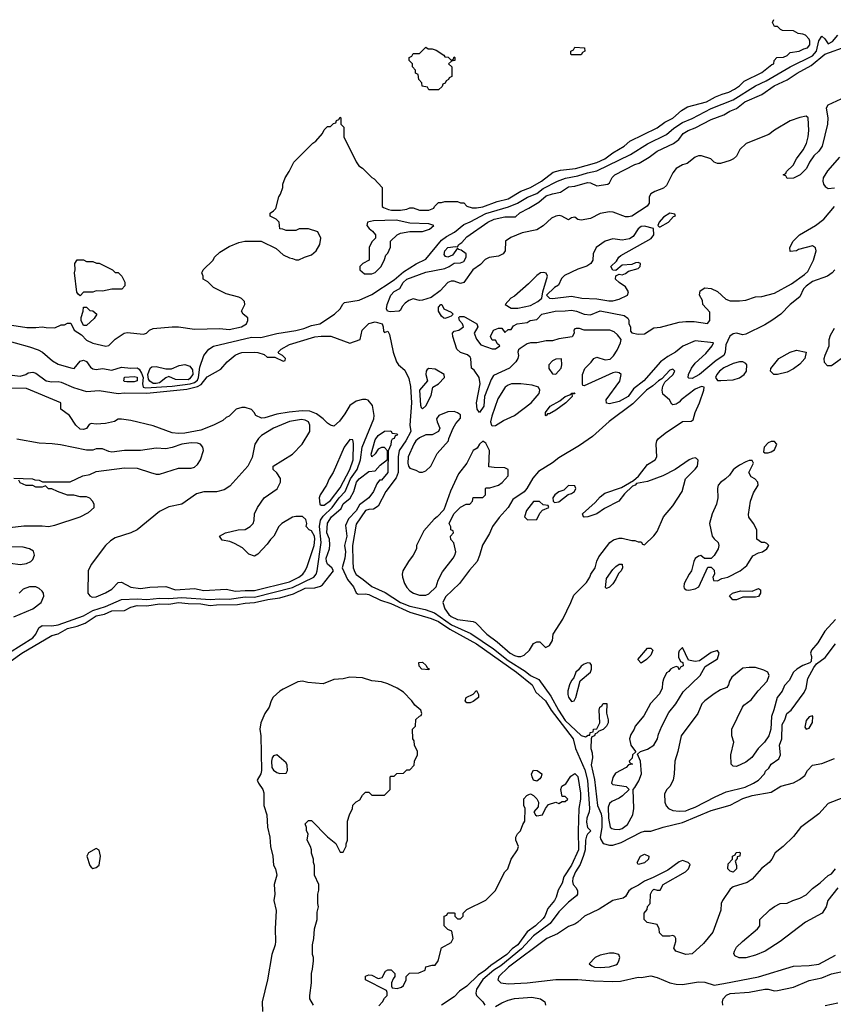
# Model space of a CAD drawing. Header units: inches. Extents: x 2348341 to 2479810, y 460419 to 613669.
# Tile 273 of 656: x 2391048 to 2396181, y 542715 to 548928. Entities that reach past the tile are written whole.
import ezdxf

# ---------------------------------------------------------------- set-up
doc = ezdxf.new("R2010")
doc.units = ezdxf.units.IN
doc.header["$MEASUREMENT"] = 0
doc.layers.add('C3594', color=7, linetype='Continuous')

msp = doc.modelspace()

# ---------------------------------------------------------------- linework, layer by layer
at = {"layer": 'C3594', "color": 2}
for points, elevation in [([(2390970, 547004.9), (2391093.6, 546986.4), (2391150, 546986), (2391190, 546991), (2391214.6, 546985.4), (2391270, 546984.7), (2391310, 547002), (2391330, 547002), (2391350, 547014), (2391370, 547014), (2391392, 546970), (2391438.8, 546938.8), (2391470, 546906), (2391510, 546887.3), (2391592.5, 546867.5), (2391610, 546871.3), (2391650, 546911.3), (2391708, 546950), (2391725.6, 546954.4), (2391830, 546944), (2391848, 546950), (2391868, 546970), (2391890, 546978.8), (2392010, 546990.7), (2392050, 546990.7), (2392150, 546976.3), (2392310, 546979.1), (2392370, 546973.4), (2392448, 546990), (2392478, 547010), (2392488, 547030), (2392487.3, 547047.3), (2392458, 547070), (2392448, 547090), (2392468, 547130), (2392466, 547150), (2392448.4, 547168.4), (2392430, 547178), (2392350, 547198), (2392270, 547238), (2392234.6, 547274.6), (2392206, 547290), (2392206, 547310), (2392198, 547330), (2392200.4, 547339.6), (2392206, 547350), (2392268, 547410), (2392278, 547430), (2392310, 547462), (2392370, 547498), (2392430, 547522), (2392468.9, 547531.1), (2392571.1, 547531.1), (2392665.4, 547485.4), (2392710, 547444.7), (2392750, 547424.7), (2392770, 547422), (2392790, 547412), (2392810, 547412), (2392846, 547430), (2392890, 547444.7), (2392918, 547470), (2392942, 547510), (2392948, 547550), (2392928.7, 547588.7), (2392870, 547608.7), (2392811.6, 547608.4), (2392790, 547598), (2392730, 547598), (2392707.3, 547607.3), (2392688.4, 547608.4), (2392686, 547650), (2392666, 547670), (2392628, 547688), (2392628, 547708), (2392650, 547722), (2392663.1, 547736.9), (2392682, 547810), (2392692.9, 547827.1), (2392708.7, 547870), (2392708.9, 547891.1), (2392722, 547930), (2392748, 547970), (2392778, 548030), (2392898, 548150), (2392917.2, 548162.8), (2392958, 548210), (2392970, 548234), (2392990, 548254), (2393010, 548254), (2393027.3, 548272.7), (2393042, 548278), (2393047.3, 548292.7), (2393062, 548298), (2393070, 548314), (2393074, 548310), (2393074, 548270), (2393094, 548250), (2393094, 548190), (2393171.1, 548031.1), (2393187.1, 548007.1), (2393210.7, 547990.7), (2393270, 547932), (2393283.6, 547923.6), (2393334, 547870), (2393334, 547750), (2393343.6, 547743.6), (2393374, 547730), (2393393.2, 547726.8), (2393450, 547726.8), (2393490, 547732), (2393510, 547742), (2393530, 547742), (2393570, 547726.8), (2393630, 547726), (2393662, 547738), (2393666, 547750), (2393690, 547774), (2393710, 547774), (2393730, 547782), (2393810, 547782), (2393830, 547772), (2393850, 547772), (2393870, 547752), (2393902, 547742), (2393930, 547740.7), (2393970, 547747), (2394059.8, 547780.2), (2394130, 547798.9), (2394210, 547845.3), (2394270, 547870.4), (2394340.9, 547910), (2394413.6, 547966.4), (2394460.4, 547979.6), (2394555.3, 547990), (2394690, 548027.6), (2394740.9, 548050), (2394790, 548088.5), (2394862.7, 548130), (2394898, 548162), (2395070, 548246), (2395118.6, 548281.4), (2395170, 548306), (2395224.5, 548355.5), (2395262, 548378), (2395382, 548410), (2395438.4, 548441.6), (2395480.7, 548459.3), (2395522, 548470), (2395559, 548490), (2395589, 548510), (2395619.3, 548540.7), (2395730, 548596), (2395794, 548646), (2395806, 548650), (2395808.4, 548671.6), (2395826, 548690), (2395867.3, 548692.7), (2395890, 548702), (2395910, 548722), (2395966, 548730), (2395995.3, 548744.7), (2396018, 548750), (2396033.2, 548770), (2396032.9, 548792.9), (2396030, 548806), (2396006, 548830), (2395990, 548838), (2395960.4, 548840.4), (2395930, 548858), (2395860.4, 548860.4), (2395847.3, 548867.3), (2395830, 548886), (2395810, 548886), (2395798, 548910), (2395806, 548930)], 46), ([(2390930, 546914), (2391110, 546864.9), (2391165.2, 546845.2), (2391191.3, 546830), (2391255.9, 546775.9), (2391290, 546754), (2391370, 546730.6), (2391391.9, 546728.1), (2391430, 546774), (2391450, 546780.7), (2391470, 546770.8), (2391494.6, 546734.6), (2391510, 546724.9), (2391530, 546720.7), (2391570, 546726.8), (2391630, 546717.3), (2391690, 546736.4), (2391748.6, 546728.6), (2391790, 546730.4), (2391802, 546722), (2391816.9, 546696.9), (2391826, 546670), (2391821.8, 546630), (2391826, 546610), (2391844.3, 546604.3), (2392010, 546615.4), (2392124, 546630), (2392150, 546639.1), (2392170, 546654.4), (2392177.1, 546670), (2392184.1, 546735.9), (2392209.3, 546810), (2392241.2, 546850), (2392270, 546867.7), (2392510, 546924.9), (2392570, 546923), (2392671.3, 546948.7), (2392790, 546967), (2392840.8, 546979.2), (2392890, 546999.3), (2392942, 547010), (2393035.3, 547070), (2393070, 547104.7), (2393086, 547134), (2393097.2, 547142.8), (2393190, 547158), (2393270, 547193.4), (2393410, 547287.2), (2393470, 547337.4), (2393550, 547386.7), (2393610, 547417.6), (2393710, 547536.5), (2393740, 547560), (2393791.9, 547588.1), (2393850, 547636.4), (2393890, 547652.2), (2393990, 547704.9), (2394132.7, 547747.3), (2394188.8, 547771.2), (2394251.9, 547808.1), (2394310, 547831.7), (2394350, 547862.7), (2394441.2, 547910), (2394491.9, 547928.1), (2394570, 547942.8), (2394630, 547962.7), (2394690, 547975.6), (2394902.9, 548077.1), (2395010, 548144.9), (2395130, 548204.9), (2395175.9, 548244.1), (2395230, 548280.3), (2395290, 548305.7), (2395410, 548367.4), (2395550, 548423.6), (2395689.8, 548510.2), (2395757.8, 548542.2), (2395909.5, 548630), (2396050, 548699.7), (2396076.5, 548730), (2396090, 548794.8), (2396110, 548824.9), (2396128.6, 548808.6), (2396150, 548776.3), (2396176.2, 548790), (2396210, 548830.8)], 42), ([(2396230, 548426), (2396147.3, 548390), (2396136.3, 548370), (2396147.3, 548310), (2396145.5, 548270), (2396110.3, 548129.7), (2396090, 548099), (2396058, 548070), (2396031.3, 548030), (2396012, 547990), (2395972, 547950), (2395930, 547928), (2395890, 547926), (2395882, 547942), (2395866, 547950), (2395882, 547958), (2395886, 547970), (2395929, 548011), (2395949.2, 548050), (2395992.3, 548107.7), (2396012, 548148), (2396023.7, 548190), (2396026.6, 548230), (2396022, 548310), (2396010, 548319), (2395970, 548311.8), (2395910, 548289.7), (2395810, 548231.5), (2395775.6, 548204.4), (2395632.1, 548147.9), (2395591, 548110), (2395570, 548068), (2395552, 548050), (2395530, 548039), (2395470, 548021.2), (2395450, 548021.2), (2395430, 548029), (2395408, 548050), (2395350, 548069.4), (2395330, 548069.4), (2395310, 548060.9), (2395258.5, 548021.5), (2395230, 548012.7), (2395190, 547989), (2395170, 547962), (2395130, 547882.7), (2395110, 547864.5), (2395055.6, 547844.4), (2395030.8, 547830), (2395020.7, 547810), (2395018.8, 547770), (2395007.9, 547752.1), (2394910, 547689.3), (2394890, 547683.7), (2394870, 547684.5), (2394793.4, 547713.4), (2394770, 547716.2), (2394710, 547705.1), (2394650, 547674.5), (2394590, 547662.7), (2394570, 547668), (2394550, 547682), (2394530, 547678), (2394510, 547666), (2394469.4, 547689.4), (2394452.7, 547692.7), (2394430, 547689.4), (2394403.1, 547676.9), (2394351.8, 547628.2), (2394310, 547602), (2394217.5, 547582.5), (2394146.8, 547553.2), (2394114, 547530), (2394110.7, 547470), (2394098.8, 547450), (2394070, 547436), (2394010, 547426.6), (2393985.8, 547414.2), (2393955.8, 547384.2), (2393906.8, 547350), (2393850, 547269), (2393830, 547264), (2393790, 547279), (2393770, 547279), (2393750, 547269), (2393702, 547218), (2393644.5, 547175.5), (2393590, 547158), (2393570, 547156), (2393530, 547166.6), (2393502.8, 547157.2), (2393479.9, 547140.1), (2393461.6, 547118.4), (2393450, 547095.3), (2393442, 547090), (2393385.4, 547085.4), (2393368.7, 547090), (2393362.7, 547102.7), (2393366.6, 547130), (2393389.6, 547190), (2393410, 547212.7), (2393447.3, 547232.7), (2393467.6, 547270), (2393490, 547290.4), (2393610, 547334.4), (2393730, 547358.8), (2393758, 547370), (2393790, 547391.3), (2393830, 547394.8), (2393850, 547402.8), (2393865.2, 547430), (2393864, 547450), (2393833.6, 547473.6), (2393818, 547478), (2393810, 547486), (2393778, 547442), (2393750, 547428.7), (2393734.6, 547434.6), (2393726, 547446), (2393729.5, 547470), (2393750, 547490.6), (2393796.9, 547496.9), (2393810, 547494), (2393818, 547510), (2393838, 547522), (2393870, 547558), (2394002, 547650), (2394042, 547670), (2394110, 547683.8), (2394175.5, 547684.5), (2394204, 547710), (2394261.3, 547738.7), (2394322.6, 547777.4), (2394370, 547815.8), (2394408.7, 547830), (2394460.7, 547839.3), (2394510, 547872.7), (2394550, 547878.8), (2394630, 547900.5), (2394650, 547899.1), (2394690, 547880.7), (2394758, 547890), (2394770, 547898), (2394786.8, 547933.2), (2394802, 547950), (2394930, 548015.5), (2394956.6, 548023.4), (2395018.9, 548061.1), (2395070, 548099.3), (2395173.6, 548146.4), (2395207.8, 548172.2), (2395235.1, 548210), (2395266, 548230), (2395310, 548246.4), (2395410, 548299.5), (2395490, 548328.2), (2395528.6, 548351.4), (2395571, 548369), (2395622.7, 548410), (2395730, 548456.3), (2395809.3, 548510), (2395891.2, 548548.8), (2395953.2, 548590), (2396041.5, 548638.5), (2396128.5, 548711.5), (2396270, 548760.4)], 38), ([(2396219.8, 548060.2), (2396144.7, 547975.3), (2396117.3, 547930), (2396114.8, 547910), (2396118.8, 547890), (2396130, 547876), (2396150, 547862.8), (2396190, 547867.3)], 42), ([(2396190.8, 547350), (2396174.8, 547330), (2396144.7, 547310), (2396050, 547276), (2396010, 547246.6), (2395993.4, 547230), (2395970, 547179.3), (2395908.7, 547131.3), (2395850.7, 547070), (2395794, 547030), (2395750, 547003.6), (2395630, 546944.5), (2395610, 546939.3), (2395570, 546949.2), (2395550, 546945.2), (2395528.1, 546931.9), (2395504, 546876), (2395499.1, 546830), (2395490.6, 546810), (2395442, 546778), (2395336.3, 546690), (2395310, 546674.5), (2395290, 546664.5), (2395270, 546665.2), (2395266, 546670), (2395267, 546690), (2395287.3, 546730), (2395310, 546760.7), (2395378, 546822), (2395418, 546870), (2395426, 546890), (2395310, 546902.7), (2395232, 546868), (2395186.8, 546830), (2395137.3, 546802.7), (2395091.7, 546768.3), (2394985.5, 546650), (2394921.7, 546598.3), (2394887.3, 546550), (2394830, 546518), (2394770, 546504), (2394750, 546508), (2394749, 546530), (2394833.6, 546646.4), (2394842, 546690), (2394830, 546699), (2394810, 546704), (2394790, 546699), (2394610, 546618), (2394600.4, 546620.4), (2394598, 546630), (2394599, 546690), (2394612.9, 546727.1), (2394653.2, 546766.8), (2394670, 546791), (2394690, 546798), (2394742, 546782), (2394774, 546786), (2394793.6, 546806.4), (2394817.5, 546842.5), (2394839, 546890), (2394842, 546910), (2394820.2, 546940.2), (2394799.3, 546959.3), (2394771.3, 546968.7), (2394609.3, 546969.3), (2394580.4, 546980.4), (2394559.6, 546980.4), (2394550, 546978), (2394544.7, 546970), (2394546, 546950), (2394533.7, 546926.3), (2394450, 546915.3), (2394410, 546901.2), (2394370, 546901.2), (2394310, 546889.2), (2394270, 546889), (2394250, 546882), (2394206, 546854), (2394196, 546844), (2394191, 546830), (2394194.8, 546810), (2394191, 546790), (2394178, 546770), (2394138, 546730), (2394038, 546682), (2394022.8, 546657.2), (2393980.7, 546550), (2393977.3, 546490), (2393948.9, 546448.9), (2393935.3, 546470), (2393929.4, 546510), (2393954, 546630), (2393948, 546670), (2393916.5, 546716.5), (2393898, 546730), (2393894, 546790), (2393890, 546798), (2393873.2, 546813.2), (2393829.1, 546829.1), (2393806, 546850), (2393781.2, 546930), (2393778, 546950), (2393790, 546962), (2393818, 546970), (2393848, 546990), (2393842, 547010), (2393824, 547030), (2393818, 547050), (2393824.7, 547055.3), (2393850, 547054.8), (2393862, 547050), (2393931.3, 547010), (2393938, 546990), (2393916, 546950), (2393930, 546912), (2393956.9, 546876.9), (2394030, 546852), (2394050, 546852), (2394078, 546870), (2394063.1, 546883.1), (2394050, 546906), (2394030, 546906), (2394018, 546930), (2394038, 546970), (2394070, 546982), (2394090, 546982), (2394110, 546954), (2394130, 546974), (2394150, 546974), (2394163.1, 546996.9), (2394186, 547010), (2394250, 547018), (2394269.5, 547030.5), (2394310, 547036), (2394342, 547070), (2394426, 547090), (2394489.5, 547090.5), (2394530, 547096.3), (2394562, 547090), (2394610, 547070.8), (2394650, 547066), (2394710, 547090.5), (2394861, 547061), (2394885.4, 547045.4), (2394891.3, 547031.3), (2394891, 547010), (2394901, 546990), (2394902.8, 546962.8), (2394910, 546952), (2394950, 546942.8), (2394990, 546946.8), (2395050, 546984), (2395091.9, 546988.1), (2395210, 547019.1), (2395250, 547024), (2395303.5, 547023.5), (2395388.7, 547011.3), (2395402, 547030), (2395402, 547082), (2395359, 547130), (2395356, 547156), (2395338, 547190), (2395342, 547218), (2395370, 547236), (2395410, 547232.7), (2395450, 547213), (2395504.4, 547164.4), (2395530, 547154.9), (2395590, 547154.9), (2395630, 547159.3), (2395690, 547179.3), (2395730, 547181.6), (2395810, 547203), (2395917.7, 547262.3), (2396000.5, 547319.5), (2396020.1, 547339.9), (2396057.2, 547410), (2396073.2, 547470), (2396068.9, 547488.9), (2396050, 547502), (2395962.8, 547477.2), (2395950, 547469), (2395910, 547466), (2395908, 547490), (2395928.9, 547531.1), (2395968, 547570), (2396068.7, 547630), (2396122, 547670), (2396188.7, 547750)], 38), ([(2390950, 546690.6), (2391050, 546678.8), (2391086, 546690), (2391100.4, 546699.6), (2391130, 546704.7), (2391150, 546698), (2391214, 546650), (2391250, 546642), (2391290, 546644.7), (2391310, 546641), (2391386.6, 546606.6), (2391470, 546582.8), (2391550, 546588.4), (2391669.2, 546569.2), (2391710, 546573.4), (2391850, 546572.4), (2392103.2, 546596.8), (2392170, 546612.8), (2392193, 546627), (2392230, 546674), (2392316.2, 546723.8), (2392357.2, 546770), (2392408, 546812), (2392430, 546822), (2392450, 546827.7), (2392530, 546830.5), (2392550, 546827.3), (2392590, 546816), (2392610, 546798), (2392658, 546798), (2392710, 546774), (2392722, 546778), (2392726, 546790), (2392706, 546810), (2392682, 546822), (2392678, 546830), (2392698, 546850), (2392750, 546878.8), (2392910, 546927.7), (2392950.4, 546930.4), (2393010.5, 546930.5), (2393130, 546886), (2393195.3, 546910), (2393208, 546970), (2393250, 547011.3), (2393290, 547022), (2393334, 547010), (2393342, 546990), (2393343.6, 546963.6), (2393350, 546954), (2393370, 546962), (2393382, 546942), (2393404.9, 546830), (2393425.5, 546770), (2393439.1, 546750), (2393477, 546717), (2393503.7, 546663.7), (2393513.9, 546613.9), (2393519.2, 546510), (2393510.2, 546370.2), (2393515.3, 546330), (2393484, 546270), (2393442.4, 546210), (2393436.9, 546170), (2393436, 546070), (2393423.2, 546036.8), (2393357.6, 545950), (2393310, 545858), (2393279.8, 545840.2), (2393250, 545838), (2393230, 545831.3), (2393170, 545745.2), (2393148.2, 545610), (2393149, 545509), (2393153, 545470), (2393161.7, 545441.7), (2393170, 545426.8), (2393216.1, 545396.1), (2393270.4, 545350.4), (2393354.2, 545314.2), (2393450.5, 545250), (2393510, 545226.4), (2393605.6, 545205.6), (2393664.3, 545184.3), (2393772.2, 545110), (2393894.1, 545054.1), (2394037.6, 544957.6), (2394130, 544885.2), (2394237.3, 544817.3), (2394270, 544790.4), (2394324.4, 544764.4), (2394399.7, 544659.7), (2394446.7, 544570), (2394490, 544506), (2394590, 544411), (2394618, 544402), (2394634, 544414), (2394646, 544414), (2394648, 544430), (2394666, 544434), (2394668.9, 544451.1), (2394690, 544454), (2394708.4, 544491.6), (2394704, 544570), (2394709.2, 544590), (2394722, 544598), (2394730, 544612), (2394752, 544612), (2394751.1, 544551.1), (2394761, 544510), (2394761, 544490), (2394751, 544470), (2394730, 544448), (2394702, 544438), (2394690, 544426), (2394678, 544422), (2394674, 544410), (2394658, 544402), (2394654, 544390), (2394652, 544330), (2394661, 544301), (2394662.8, 544270), (2394653.4, 544226.6), (2394674.1, 544134.1), (2394692.9, 543970), (2394715.9, 543915.9), (2394722, 543890), (2394721.6, 543830), (2394710.3, 543770.3), (2394714.4, 543754.4), (2394730.3, 543730.3), (2394770, 543718), (2394790, 543718), (2394843.9, 543736.1), (2394970, 543802), (2394990, 543807.3), (2395030, 543808), (2395108.1, 543831.9), (2395230, 543861.3), (2395410, 543937.4), (2395530, 543970.4), (2395610, 544013.4), (2395670, 544032), (2395790, 544053.4), (2395850, 544090.6), (2395930, 544113.4), (2395967.3, 544132.7), (2396001.2, 544158.8), (2396019, 544190), (2396050, 544224.7), (2396110, 544233.4), (2396190, 544265.5)], 38), ([(2396270, 546815.3), (2396170, 546744), (2396163.1, 546743.1), (2396144, 546744), (2396125.6, 546765.6), (2396124, 546790), (2396129.1, 546810.9), (2396155.3, 546870), (2396155.3, 546910), (2396163.1, 546936.9), (2396190, 546982)], 38), ([(2390984.5, 544935.5), (2391130, 545027), (2391149.6, 545050), (2391169.7, 545090.3), (2391190, 545104.9), (2391250, 545102.6), (2391290, 545108.9), (2391450, 545165.5), (2391510, 545199.2), (2391590, 545224.9), (2391690, 545268.8), (2391790, 545274.2), (2391850, 545269.2), (2391930, 545277.5), (2391990, 545275.9), (2392070, 545281), (2392250, 545268.4), (2392310, 545273.8), (2392370, 545271.4), (2392470, 545285.2), (2392530, 545285), (2392770, 545345.4), (2392903.7, 545410), (2392918.7, 545430), (2392924.7, 545450), (2392950.8, 545630), (2392940.3, 545730), (2392945.8, 545770), (2392963.8, 545796.2), (2393019.3, 545850), (2393064.5, 545910), (2393101.4, 545950), (2393134.4, 546030), (2393176.4, 546090), (2393198.7, 546150), (2393209.8, 546230), (2393282.7, 546410), (2393285.2, 546430), (2393274.5, 546494.5), (2393246.3, 546526.3), (2393232, 546532), (2393210, 546532.3), (2393170, 546522), (2393130, 546494.5), (2393099.9, 546440.1), (2393066.2, 546393.8), (2393030, 546364), (2393010, 546368.7), (2392990, 546381.2), (2392962.7, 546410), (2392921.7, 546441.7), (2392878.2, 546458.2), (2392830, 546461), (2392747.6, 546452.4), (2392670, 546439.5), (2392595.3, 546415.3), (2392574.6, 546414.6), (2392538, 546430), (2392528, 546450), (2392510, 546468), (2392470, 546482), (2392450, 546482), (2392414, 546470), (2392370, 546426), (2392350, 546418), (2392330, 546398), (2392270.4, 546369.6), (2392190, 546337.6), (2392090, 546319.7), (2392050, 546316.9), (2392010, 546321.6), (2391890, 546366), (2391750, 546399), (2391690, 546408), (2391670, 546408), (2391646.4, 546393.6), (2391590, 546379.3), (2391530, 546375.1), (2391499.6, 546380.4), (2391485.4, 546374.6), (2391470, 546348.7), (2391450, 546342), (2391430, 546344), (2391402, 546370), (2391362, 546430), (2391308, 546470), (2391308, 546510), (2391090, 546600.9), (2390970, 546602.7)], 38), ([(2390910, 544822.4), (2391062, 544930), (2391250, 545041.6), (2391290, 545052), (2391350, 545085.7), (2391410, 545100.3), (2391460.6, 545119.4), (2391530, 545167.2), (2391582.2, 545177.8), (2391630, 545198.3), (2391710, 545199.3), (2391750, 545220.4), (2391790, 545231.5), (2391850, 545228.7), (2391930, 545242.8), (2391990, 545239.7), (2392050, 545250.9), (2392110, 545243.5), (2392190, 545242), (2392250, 545232.1), (2392290, 545236.5), (2392423, 545237), (2392470, 545246.9), (2392530, 545250.2), (2392614, 545270), (2392690, 545279.6), (2392774.9, 545305.1), (2392850, 545341.1), (2392910, 545342.4), (2392946, 545354), (2392957.6, 545362.4), (2393028, 545450), (2393018, 545470), (2392990, 545493.2), (2392983, 545510), (2392982.6, 545530), (2393002, 545590), (2393005.4, 545614.6), (2393002.9, 545650), (2392986.6, 545690), (2392990, 545751.3), (2393016, 545790), (2393076.2, 545843.8), (2393090, 545873), (2393132.1, 545907.9), (2393157.2, 545950), (2393173.2, 546010), (2393189.5, 546030), (2393250, 546078), (2393290, 546082), (2393322, 546118), (2393368, 546152), (2393368.4, 546208.4), (2393350, 546228), (2393330, 546228), (2393310, 546218), (2393290, 546188), (2393270, 546168.7), (2393266.3, 546186.3), (2393290, 546278), (2393310, 546304.7), (2393350, 546332), (2393390, 546334), (2393398, 546318), (2393430, 546314), (2393430.8, 546310.8), (2393430, 546306), (2393418, 546302), (2393410, 546286), (2393398, 546282), (2393391.6, 546268.4), (2393390, 546246), (2393372.7, 546207.3), (2393370.5, 546070), (2393330, 546022), (2393318, 546022), (2393301, 545999), (2393280.7, 545950), (2393250.4, 545910), (2393192.8, 545867.2), (2393170, 545829.6), (2393121.6, 545778.4), (2393104, 545736), (2393112.7, 545670), (2393098, 545610), (2393103.8, 545570), (2393098.7, 545530), (2393082.8, 545470), (2393115.8, 545395.8), (2393154.9, 545350), (2393170.6, 545310.6), (2393183.5, 545303.5), (2393230, 545305.7), (2393250, 545301.5), (2393325, 545265), (2393390, 545244.5), (2393510, 545188.9), (2393644, 545150), (2393690, 545130.2), (2393762.4, 545082.4), (2393930.3, 544990), (2394183.1, 544810), (2394281.7, 544730), (2394305.4, 544685.4), (2394365.2, 544630), (2394402, 544570), (2394539.7, 544390), (2394555.6, 544330), (2394613.6, 544193.6), (2394631.2, 544130), (2394643.1, 543950), (2394642, 543930), (2394626.3, 543890), (2394623.8, 543863.8), (2394630, 543831.3), (2394652, 543810), (2394630, 543789.2), (2394623.8, 543776.2), (2394618, 543750), (2394616.5, 543690), (2394605.7, 543654.3), (2394583.4, 543596.6), (2394554.6, 543550), (2394537, 543510), (2394534.9, 543490), (2394539.1, 543470), (2394558.8, 543450), (2394567.3, 543430), (2394567.3, 543410), (2394560.5, 543399.5), (2394510, 543359), (2394450, 543299.3), (2394395.6, 543224.4), (2394290, 543146.6), (2394214.9, 543065.1), (2394083.5, 542956.5), (2394039.5, 542930), (2393969.5, 542870.5), (2393930.8, 542810), (2393926, 542786), (2393931, 542771), (2393971.1, 542731.1), (2393982, 542710)], 34), ([(2391010, 546034), (2391128.4, 546031.6), (2391143.6, 546023.6), (2391170, 546022), (2391192.7, 546012.7), (2391367.3, 546012.7), (2391446, 546050), (2391490, 546058), (2391530, 546078), (2391710, 546101), (2391790, 546098), (2391874, 546070), (2391910, 546061), (2391930, 546061), (2392050, 546098), (2392130, 546098), (2392150, 546104.7), (2392170, 546122), (2392188.7, 546150), (2392208.7, 546210), (2392204, 546230), (2392189.3, 546249.3), (2392170, 546256), (2392130, 546258.4), (2392070, 546249.4), (2392010, 546229.3), (2391970, 546221.2), (2391910, 546224), (2391810, 546209), (2391710, 546209.2), (2391630, 546199.3), (2391610, 546202.7), (2391570, 546221.2), (2391530, 546219.3), (2391510, 546212.7), (2391470, 546212.3), (2391304.8, 546244.8), (2391252.1, 546252.1), (2391170, 546255.1), (2391030, 546282)], 42), ([(2390950, 545718.8), (2391073.7, 545733.7), (2391190, 545734.8), (2391230, 545731), (2391270, 545738), (2391430, 545791.3), (2391481.2, 545818.8), (2391518, 545850), (2391518, 545870), (2391508, 545890), (2391490, 545908), (2391470, 545918), (2391430, 545918), (2391390, 545928), (2391350, 545928.7), (2391286, 545950), (2391250, 545968), (2391230, 545968), (2391210, 545986), (2391190, 545978), (2391150, 545978), (2391130, 545988), (2391088.9, 545988.9), (2391050, 546006), (2391042, 546022)], 42), ([(2390990, 545498.8), (2391050, 545491), (2391090, 545496), (2391118, 545510), (2391130, 545522), (2391142, 545550), (2391134.6, 545574.6), (2391110, 545588.7), (2391070, 545599), (2390990, 545601.2)], 42), ([(2391010, 545161), (2391130, 545210.8), (2391184, 545250), (2391201.2, 545290), (2391199, 545310), (2391190, 545322), (2391170, 545339), (2391149.1, 545349.1), (2391110, 545349.2), (2391070, 545334), (2391044.7, 545310)], 42), ([(2396196.1, 545143.9), (2396127.3, 545070), (2396083.8, 544996.2), (2396044.7, 544950), (2396038, 544930), (2396044.7, 544910), (2396042, 544878), (2396034, 544870), (2395990, 544852.7), (2395951, 544830), (2395931, 544810), (2395902.5, 544757.5), (2395874.4, 544725.6), (2395858.8, 544690), (2395826.8, 544650), (2395807.1, 544572.9), (2395790.8, 544530), (2395787.7, 544450), (2395774.8, 544410), (2395746.8, 544370), (2395707.3, 544330), (2395668.3, 544271.7), (2395630, 544242.7), (2395570, 544215.3), (2395550, 544218), (2395538, 544230), (2395534, 544290), (2395554, 544370), (2395542, 544410), (2395542, 544450), (2395609.4, 544590.6), (2395618, 544602), (2395663.9, 544636.1), (2395706.5, 544693.5), (2395765.1, 544754.9), (2395777.2, 544790), (2395769, 544810), (2395743.6, 544823.6), (2395690, 544839.3), (2395650, 544841.2), (2395610, 544836), (2395541.6, 544778.4), (2395526, 544754), (2395520.7, 544730), (2395510, 544714), (2395470, 544699), (2395430, 544673.2), (2395371.3, 544630), (2395352, 544610), (2395326, 544550), (2395220.7, 544410), (2395200.5, 544310), (2395180.7, 544250), (2395177.3, 544170), (2395170.7, 544130), (2395150.8, 544090), (2395131, 544070), (2395116.9, 544043.1), (2395118, 543990), (2395126.4, 543966.4), (2395142, 543950), (2395170, 543938.8), (2395210, 543933.4), (2395250, 543936.4), (2395270, 543943.1), (2395310, 543958.4), (2395435.3, 544024.7), (2395505.1, 544054.9), (2395625.2, 544085.2), (2395679, 544110), (2395709, 544130), (2395748, 544170), (2395754.6, 544185.4), (2395775.5, 544204.5), (2395789.5, 544230.5), (2395837, 544263), (2395849.3, 544290), (2395842.7, 544350), (2395857.2, 544390), (2395859, 544481), (2395875.3, 544510), (2395888, 544550), (2395915.3, 544570), (2395997.6, 544682.4), (2396009.3, 544710), (2396021.2, 544770), (2396059, 544841), (2396076.4, 544863.6), (2396130, 544902.8), (2396195.1, 544990)], 42), ([(2392902, 542710), (2392879, 542750), (2392879, 542770), (2392888.9, 542851.1), (2392888.7, 542910), (2392896.4, 542936.4), (2392902, 542990), (2392902, 543010), (2392895.3, 543030), (2392895.3, 543090), (2392904, 543130), (2392909.1, 543190.9), (2392924, 543250), (2392924.7, 543295.3), (2392934, 543330), (2392929, 543350), (2392928.7, 543410), (2392934.6, 543434.6), (2392935.3, 543470), (2392908, 543530), (2392908.7, 543590), (2392902, 543610), (2392902, 543630), (2392889.1, 543669.1), (2392888.7, 543690), (2392882, 543710), (2392862, 543750), (2392868, 543790), (2392858, 543810), (2392858, 543830), (2392850, 543854), (2392870, 543874), (2392890, 543874), (2392990, 543772), (2393042, 543730), (2393070, 543674), (2393090, 543674), (2393107.3, 543712.7), (2393107.3, 543727.3), (2393115.3, 543750), (2393115.3, 543870), (2393128, 543910), (2393148, 543950), (2393148.9, 543971.1), (2393170, 543992), (2393194.6, 544005.4), (2393210, 544034), (2393230, 544054), (2393250, 544054), (2393270, 544034), (2393350, 544034), (2393386, 544070), (2393386, 544150), (2393390, 544154), (2393410, 544154), (2393428.4, 544171.6), (2393470, 544174), (2393490, 544194), (2393510, 544194), (2393536.4, 544223.6), (2393538, 544250), (2393558, 544290), (2393558, 544310), (2393538, 544350), (2393536.4, 544376.4), (2393528, 544390), (2393526, 544450), (2393546, 544470), (2393547.3, 544512.7), (2393570, 544534), (2393582, 544538), (2393586, 544550), (2393578, 544570), (2393542, 544602), (2393522, 544630), (2393470, 544684), (2393428.7, 544710), (2393370, 544738), (2393330, 544749.3), (2393270, 544755.1), (2393210, 544774), (2393130, 544779), (2393090, 544769), (2393030, 544764), (2392962, 544738), (2392865.6, 544745.6), (2392833.2, 544753.2), (2392802, 544750), (2392710, 544704.5), (2392689, 544691), (2392647.8, 544652.2), (2392633.7, 544630), (2392621.1, 544590), (2392595.6, 544550), (2392568.8, 544490), (2392562.3, 544450), (2392568.9, 544410), (2392574.7, 544190), (2392570, 544169), (2392547.3, 544130), (2392554, 544110), (2392583, 544070), (2392588.2, 544050), (2392587.4, 543970), (2392606.5, 543910), (2392611.7, 543831.7), (2392625.7, 543770), (2392630.3, 543710), (2392645.7, 543650), (2392650, 543592), (2392663, 543570), (2392670.8, 543530), (2392653.4, 543470), (2392658, 543410), (2392650.8, 543370.8), (2392665.8, 543305.8), (2392659.1, 543190), (2392663, 543110), (2392660.5, 543090), (2392639.5, 543030), (2392612.4, 542870), (2392578.7, 542730), (2392579.3, 542670)], 34), ([(2393314.6, 542705.4), (2393338, 542730), (2393350, 542754), (2393366, 542770), (2393366, 542790), (2393362, 542802), (2393230, 542868.7), (2393230, 542891.3), (2393250, 542901), (2393270, 542898.8), (2393310, 542878), (2393320.4, 542879.6), (2393335.3, 542884.7), (2393356.4, 542923.6), (2393370, 542932), (2393391.6, 542931.6), (2393414, 542910), (2393414, 542890), (2393403.6, 542876.4), (2393394, 542850), (2393394, 542830), (2393398, 542818), (2393430, 542814), (2393456.4, 542823.6), (2393470, 542834), (2393486, 542870), (2393486, 542890), (2393508, 542912), (2393567.3, 542912.7), (2393606, 542930), (2393610, 542951.3), (2393650, 542962), (2393670, 542962), (2393688.7, 542990), (2393708.7, 543071.3), (2393770, 543104.7), (2393782, 543130), (2393775.3, 543175.3), (2393750, 543186), (2393726, 543210), (2393726, 543270), (2393742, 543278), (2393748.4, 543291.6), (2393790, 543292), (2393794, 543290), (2393794, 543270), (2393810, 543254), (2393830, 543254), (2393846, 543270), (2393846, 543290), (2393870, 543314), (2393990, 543371.3), (2394048, 543430), (2394108.7, 543551.3), (2394128, 543570), (2394148.7, 543630), (2394188.7, 543690), (2394195.3, 543710), (2394178, 543750), (2394178, 543770), (2394188.7, 543790), (2394208.7, 543810), (2394222, 543850), (2394235.3, 543870), (2394238, 543950), (2394228.7, 543970), (2394228, 544012), (2394247.3, 544032.7), (2394260.4, 544039.6), (2394270, 544042), (2394290, 544032), (2394310, 544012), (2394322, 543990), (2394319.6, 543960.4), (2394292, 543930), (2394302, 543910), (2394310, 543904.7), (2394346, 543910), (2394366, 543950), (2394384.7, 543975.3), (2394430, 543991.3), (2394450, 543982), (2394470, 543994), (2394490, 543994), (2394506, 544010), (2394490, 544026), (2394470, 544026), (2394462, 544070), (2394469.2, 544090.8), (2394494.6, 544105.4), (2394526.3, 544153.7), (2394550, 544171.3), (2394570, 544152), (2394586.4, 544046.4), (2394587.3, 544010), (2394576.3, 543950), (2394571.7, 543808.3), (2394573.8, 543690), (2394530, 543593.2), (2394481.7, 543518.3), (2394470, 543479), (2394445.2, 543434.8), (2394432.4, 543390), (2394422, 543370), (2394381.1, 543318.9), (2394360.4, 543270), (2394350, 543257), (2394301.6, 543210), (2394249, 543171), (2394190.3, 543090), (2394155.5, 543064.5), (2394122, 543030), (2394020, 542960), (2393986.7, 542930), (2393941.5, 542898.5), (2393868.2, 542830), (2393822, 542798), (2393790, 542762.4), (2393710, 542709.7)], 30), ([(2396241.7, 544018.3), (2396150, 543980.9), (2396090, 543916), (2395974, 543830), (2395930, 543773.2), (2395866, 543710), (2395814.8, 543670), (2395794, 543630), (2395777.3, 543610), (2395728.9, 543571.1), (2395670, 543504.5), (2395637.2, 543482.8), (2395550, 543455.1), (2395530, 543441.2), (2395482, 543370), (2395473.4, 543350), (2395472.1, 543307.9), (2395420.7, 543170), (2395362.3, 543097.7), (2395290, 543034), (2395250, 543029), (2395188, 543050), (2395175.3, 543070), (2395188.7, 543110), (2395188.7, 543130), (2395182, 543142), (2395170, 543148.7), (2395150, 543144), (2395105.2, 543145.2), (2395085.2, 543165.2), (2395082, 543190), (2395070, 543218), (2395006, 543230), (2394988, 543250), (2394988, 543290), (2395007.3, 543312.7), (2395008.4, 543331.6), (2395026, 543350), (2395028, 543410), (2395038, 543430), (2395050, 543442), (2395070, 543434), (2395090, 543434), (2395108.9, 543471.1), (2395248, 543550), (2395268, 543570), (2395278, 543598), (2395266, 543610), (2395230, 543622), (2395210, 543614), (2395138, 543562), (2395045.2, 543514.8), (2394990, 543492.3), (2394953.4, 543466.6), (2394910, 543445.2), (2394891, 543430), (2394870, 543395.3), (2394856.3, 543383.7), (2394790.6, 543369.4), (2394704.5, 543315.5), (2394611.3, 543270), (2394570, 543233.2), (2394550, 543221.2), (2394510, 543206), (2394440.4, 543159.6), (2394374.8, 543130), (2394132.7, 542950), (2394070.7, 542890), (2394064, 542870), (2394084.7, 542850), (2394130, 542844.9), (2394250, 542850.4), (2394430, 542872.2), (2394570, 542872.2), (2394670, 542862), (2394790, 542858.7), (2394838.3, 542861.7), (2394950, 542886.8), (2394970, 542884), (2395030, 542894.8), (2395070, 542884), (2395150.5, 542850.5), (2395190, 542841.6), (2395230, 542839.5), (2395330, 542857.3), (2395370, 542854), (2395430, 542836.3), (2395490, 542846.4), (2395710, 542888.4), (2395930, 542956.4), (2396030, 542959.1), (2396090, 542967.3), (2396195.9, 543024.1)], 38), ([(2396210, 543449), (2396146, 543370), (2396136, 543330), (2396110.3, 543289.7), (2396007.1, 543232.9), (2395846.8, 543110), (2395750.8, 543050), (2395690, 543024.2), (2395630, 543007.6), (2395587.5, 543007.5), (2395560.9, 543020.9), (2395554.6, 543034.6), (2395557.2, 543050), (2395570, 543074.8), (2395608.1, 543111.9), (2395704, 543190), (2395718, 543210), (2395718, 543250), (2395782, 543310), (2395810, 543331.3), (2395846, 543350), (2395890, 543352), (2395926, 543370), (2395970, 543384.7), (2396010, 543406), (2396050, 543446), (2396098.9, 543481.1), (2396150, 543526.8), (2396170, 543538), (2396195.3, 543570)], 38), ([(2395484.5, 542710), (2395482.9, 542730), (2395487.3, 542750), (2395507.3, 542772.7), (2395530, 542782), (2395649.7, 542790.3), (2395749.7, 542810.3), (2395770, 542810.3), (2395810, 542800.3), (2395830, 542801.3), (2395930, 542823.1), (2396030, 542864.2), (2396110, 542882), (2396170, 542907.2), (2396270, 542928.5)], 34), ([(2394050, 542701), (2394090, 542724.7), (2394130, 542741), (2394170, 542750.7), (2394279.8, 542759.8), (2394334, 542750), (2394362, 542730), (2394364.7, 542710)], 34), ([(2396210, 542721.5), (2396130, 542704)], 34)]:
    msp.add_lwpolyline(points, dxfattribs=dict(at, elevation=elevation))
for points, elevation in [([(2393624.7, 548744.7), (2393650, 548744.7), (2393675.3, 548735.3), (2393723.6, 548703.6), (2393730, 548694), (2393751.6, 548691.6), (2393770, 548674), (2393782, 548678), (2393790, 548694), (2393794, 548690), (2393794, 548670), (2393772.7, 548667.3), (2393754, 548650), (2393774, 548630), (2393774, 548570), (2393758, 548562), (2393754, 548550), (2393738, 548542), (2393732.7, 548527.3), (2393718, 548522), (2393712.7, 548507.3), (2393690, 548486), (2393630, 548486), (2393622, 548502), (2393588, 548508), (2393586, 548530), (2393566, 548550), (2393562, 548582), (2393546, 548590), (2393546, 548610), (2393526, 548630), (2393526, 548650), (2393506, 548670), (2393506, 548690), (2393522, 548698), (2393530, 548714), (2393570, 548714), (2393610, 548754)], 46), ([(2394530, 548706), (2394526, 548710), (2394526, 548730), (2394542, 548738), (2394550, 548754), (2394611.6, 548751.6), (2394614, 548730), (2394598, 548722), (2394590, 548706)], 46), ([(2395150, 547708), (2395110, 547682), (2395082, 547650), (2395074, 547630), (2395082, 547622), (2395090, 547622), (2395142, 547650), (2395174, 547686), (2395186, 547690), (2395182, 547702)], 42), ([(2393423.2, 547663.2), (2393281.1, 547658.9), (2393242, 547650), (2393238, 547630), (2393252, 547610), (2393274.4, 547594.4), (2393292, 547570), (2393292, 547550), (2393270, 547526), (2393254, 547490), (2393254, 547410), (2393214, 547390), (2393194, 547370), (2393194, 547350), (2393223.6, 547323.6), (2393270, 547324.7), (2393290, 547332), (2393328, 547370), (2393350, 547414), (2393358, 547442), (2393370, 547454), (2393387.3, 547492.7), (2393388, 547530), (2393429.1, 547570.9), (2393450, 547581), (2393510, 547591), (2393590, 547591.3), (2393632.9, 547607.1), (2393662, 547630), (2393630, 547639.5), (2393510, 547644.5)], 46), ([(2394990, 547626), (2394970, 547622.7), (2394950, 547609), (2394919.3, 547560.7), (2394895.5, 547544.5), (2394850, 547537), (2394790, 547546), (2394742, 547530), (2394686, 547490), (2394666.8, 547450), (2394664.7, 547410), (2394651.1, 547388.9), (2394626.4, 547373.6), (2394570, 547354), (2394485.8, 547314.2), (2394465.8, 547294.2), (2394446.8, 547253.2), (2394421.4, 547238.6), (2394372, 547190), (2394391.1, 547171.1), (2394410, 547168), (2394530, 547183), (2394594, 547170), (2394690, 547166.7), (2394764.8, 547155.2), (2394790, 547154.9), (2394830, 547165.5), (2394882, 547190), (2394888.7, 547210), (2394870, 547242), (2394829.4, 547269.4), (2394808, 547290), (2394808.4, 547311.6), (2394830, 547322), (2394850, 547318), (2394870, 547326), (2394890, 547341), (2394950, 547358), (2394962, 547370), (2394966, 547390), (2394950, 547395.3), (2394934, 547394), (2394910, 547384), (2394850, 547379), (2394810, 547346), (2394790, 547348), (2394778, 547370), (2394814.6, 547405.4), (2394828.7, 547430), (2394840.2, 547439.8), (2395031.7, 547548.3), (2395049, 547570), (2395046, 547610)], 42), ([(2391470, 547402), (2391510, 547402), (2391532.7, 547392.7), (2391550, 547392), (2391634, 547350), (2391650, 547334), (2391670, 547332), (2391692, 547310), (2391711.6, 547271.6), (2391711.6, 547248.4), (2391691.6, 547228.4), (2391630, 547228), (2391570, 547215.3), (2391530, 547218), (2391510, 547208), (2391450, 547208), (2391430, 547186), (2391416.4, 547196.4), (2391409.1, 547209.1), (2391393.2, 547330), (2391397.2, 547350), (2391395.3, 547390), (2391410, 547412), (2391450, 547412)], 46), ([(2394353.2, 547333.2), (2394334, 547330), (2394310, 547314), (2394258.7, 547261.3), (2394170, 547184), (2394146, 547170), (2394112, 547130), (2394148, 547108), (2394190, 547108), (2394270, 547125.5), (2394318, 547150), (2394342, 547170), (2394348.7, 547210), (2394379, 547310), (2394370, 547328)], 42), ([(2393730, 547042), (2393724.7, 547044.7), (2393710, 547058), (2393690, 547088), (2393690, 547114), (2393706, 547130), (2393711.1, 547131.1), (2393724.7, 547104.7), (2393770, 547082), (2393782, 547070), (2393770, 547058), (2393750, 547048.7)], 38), ([(2391450, 546998), (2391435.3, 547030), (2391435.3, 547050), (2391448, 547090), (2391450, 547114), (2391470, 547114), (2391490, 547094), (2391510, 547092), (2391534, 547070), (2391516.9, 547043.1), (2391470, 546998)], 46), ([(2395830, 546688.7), (2395806, 546690), (2395786, 546710), (2395787.3, 546727.3), (2395838, 546790), (2395910, 546831), (2395950, 546842.8), (2396011.1, 546831.1), (2396001, 546790), (2395970, 546754), (2395930, 546724), (2395890, 546704)], 38), ([(2392110, 546656.1), (2392030, 546657.8), (2391990, 546676.3), (2391970, 546668.4), (2391930, 546637.3), (2391910, 546631.6), (2391890, 546632.5), (2391868.1, 546648.1), (2391860.4, 546660.4), (2391857.1, 546690), (2391871, 546729), (2391881.5, 546738.5), (2391910, 546740.3), (2391970, 546725.7), (2392005.3, 546725.3), (2392054.5, 546745.5), (2392090, 546751.8), (2392121.7, 546741.7), (2392139.3, 546719.3), (2392141.2, 546690), (2392119.1, 546660.9)], 42), ([(2394467.3, 546787.3), (2394430, 546785.2), (2394410, 546776), (2394386.8, 546750), (2394387.5, 546727.5), (2394410, 546694), (2394430, 546692), (2394464, 546730), (2394469, 546750)], 42), ([(2395590, 546769.3), (2395550, 546758), (2395490, 546731.6), (2395464, 546710), (2395447.3, 546690), (2395438, 546670), (2395450, 546652), (2395470.9, 546650.9), (2395550, 546656.3), (2395590, 546668), (2395619.3, 546690), (2395634.5, 546710), (2395636, 546750), (2395630, 546759), (2395610, 546769.2)], 42), ([(2393630, 546728), (2393619.6, 546720.4), (2393612, 546710), (2393611.3, 546690), (2393621, 546650), (2393570.7, 546590), (2393576, 546496), (2393581, 546481), (2393590, 546472), (2393610, 546492), (2393643.2, 546556.8), (2393655.3, 546610), (2393690, 546631.3), (2393728, 546670), (2393726, 546690), (2393670, 546722)], 42), ([(2395170, 546722), (2395150, 546716), (2395099.1, 546660.9), (2395078, 546650), (2395042.8, 546617.2), (2395003, 546590), (2394916.2, 546503.8), (2394766.4, 546393.6), (2394661.4, 546298.6), (2394579.6, 546240.4), (2394450, 546162.9), (2394410, 546131.6), (2394322, 546078), (2394285.8, 546034.2), (2394248.5, 545970), (2394230, 545949.6), (2394160.4, 545899.6), (2394130, 545849.2), (2394073, 545787), (2394030.7, 545729.3), (2394013.2, 545686.8), (2393967.3, 545612.7), (2393950, 545548), (2393934, 545510), (2393885.8, 545454.2), (2393822.8, 545370), (2393734, 545286), (2393718.8, 545250), (2393730.5, 545210), (2393755.4, 545175.4), (2393770, 545163.1), (2393810, 545143.7), (2393910, 545130.5), (2393924.4, 545124.4), (2393996.3, 545050), (2394061.5, 545001.5), (2394142, 544930), (2394170, 544914.9), (2394190, 544910.4), (2394210, 544910.6), (2394230, 544918.8), (2394264, 544950), (2394290, 544992), (2394310, 545002), (2394330, 545002), (2394366.4, 544966.4), (2394390, 544978), (2394409, 545010), (2394414, 545050), (2394474.2, 545145.8), (2394525.2, 545250), (2394543.3, 545296.7), (2394624.1, 545375.9), (2394646, 545410), (2394652.3, 545430), (2394679.5, 545470), (2394689.6, 545510.4), (2394702.4, 545537.6), (2394771.9, 545628.1), (2394794.8, 545645.2), (2394830, 545657.3), (2394850, 545657.3), (2394910, 545641), (2394930, 545642), (2394950, 545634), (2394970, 545634), (2394978, 545618), (2394990, 545614), (2395050, 545672), (2395070, 545698), (2395109.3, 545790), (2395170, 545860.7), (2395227.3, 545950), (2395249.6, 546030.4), (2395310, 546090.8), (2395323.7, 546110), (2395329.3, 546149.3), (2395318.4, 546158.4), (2395310, 546162.7), (2395290, 546159.5), (2395271, 546150), (2395182.8, 546090), (2395106, 546050), (2395010, 546014.5), (2394939.6, 546000.4), (2394931.3, 545990), (2394914.8, 545985.2), (2394863.4, 545936.6), (2394827.3, 545890), (2394737.4, 545842.6), (2394690, 545809.6), (2394632, 545790), (2394609.3, 545789.3), (2394606, 545790), (2394599, 545810), (2394678, 545882), (2394710, 545917.3), (2394739.7, 545940.3), (2394844.5, 545975.5), (2394920.4, 546019.6), (2394952.7, 546047.3), (2395010, 546120.7), (2395058, 546150), (2395068.7, 546170), (2395064.5, 546250), (2395067.3, 546270), (2395076.1, 546283.9), (2395120.1, 546319.9), (2395230, 546393.4), (2395285.2, 546394.8), (2395297, 546403), (2395309.2, 546450), (2395337.2, 546510), (2395364, 546590), (2395366, 546610), (2395350, 546613.2), (2395310, 546597), (2395221, 546530), (2395210, 546515.3), (2395190, 546502), (2395170, 546498), (2395162, 546502), (2395148, 546530), (2395106, 546566), (2395101.2, 546590), (2395105.2, 546614.8), (2395119, 546641), (2395170, 546686.8), (2395182, 546710)], 42), ([(2391723.5, 546643.5), (2391710, 546644.2), (2391705.1, 546650), (2391710, 546672), (2391770, 546677), (2391790, 546672), (2391790, 546649.7), (2391770, 546643.9)], 38), ([(2394210, 546629.6), (2394150.5, 546629.5), (2394130, 546622.7), (2394110.4, 546609.6), (2394065.1, 546534.9), (2394026, 546426), (2394019.1, 546390), (2394024.7, 546370), (2394030, 546364.7), (2394050, 546367.3), (2394100.1, 546399.9), (2394170, 546430.4), (2394276, 546510), (2394325.2, 546570), (2394329.2, 546590), (2394322, 546610), (2394282, 546622)], 42), ([(2394370, 546428.7), (2394366, 546430), (2394366, 546450), (2394395.3, 546490), (2394457, 546523), (2394490, 546550.5), (2394519.3, 546560.7), (2394531.3, 546571.3), (2394550, 546574), (2394547.3, 546567.3), (2394532.7, 546567.3), (2394534.8, 546550), (2394494, 546510), (2394430, 546463.7), (2394390, 546442), (2394378, 546442)], 38), ([(2393790, 546455.3), (2393750, 546453.2), (2393692, 546430), (2393678, 546410), (2393681, 546390), (2393698, 546350), (2393691.1, 546328.9), (2393650, 546308.7), (2393610, 546308.7), (2393570, 546289.3), (2393548.2, 546270), (2393535.5, 546250), (2393499.1, 546170), (2393496.3, 546130), (2393502, 546110), (2393510, 546098.8), (2393546.4, 546086.4), (2393570, 546072), (2393590, 546072), (2393610, 546082), (2393642, 546110), (2393682, 546190), (2393754, 546270), (2393755.3, 546284.7), (2393782, 546350), (2393800.2, 546379.8), (2393830, 546414), (2393830, 546435.3), (2393810, 546448)], 42), ([(2392825.8, 546405.8), (2392750, 546392.8), (2392649.1, 546350.9), (2392574.7, 546305.3), (2392553.8, 546286.2), (2392530.6, 546250), (2392514, 546166), (2392486.8, 546110), (2392374.9, 545985.1), (2392338.5, 545961.5), (2392290, 545949.2), (2392210, 545949), (2392163.5, 545936.5), (2392072, 545870), (2391990, 545854), (2391930, 545824), (2391790, 545709.3), (2391750, 545689.5), (2391650, 545659), (2391621.1, 545638.9), (2391590.4, 545609.6), (2391498.8, 545490), (2391480.7, 545450), (2391478, 545310), (2391490, 545292), (2391504.7, 545284.7), (2391530, 545286.8), (2391590, 545310.8), (2391630, 545334), (2391670, 545377.3), (2391690, 545379.1), (2391750, 545347.3), (2391810, 545338.8), (2391870, 545346.8), (2391970, 545351.3), (2392030.9, 545330.9), (2392150, 545338.8), (2392210, 545326), (2392350, 545334), (2392410, 545322.3), (2392470, 545327.1), (2392530, 545325.8), (2392750, 545381.1), (2392809.4, 545410), (2392834, 545430), (2392849.6, 545450), (2392862.3, 545477.7), (2392905.7, 545610), (2392910.8, 545650), (2392907.8, 545670), (2392890, 545702.7), (2392875.3, 545710), (2392855.3, 545730), (2392859, 545750), (2392854, 545774), (2392832.9, 545792.9), (2392790, 545794), (2392770, 545789), (2392702, 545750), (2392682, 545730), (2392651.3, 545670), (2392630, 545648), (2392610, 545618), (2392550, 545555.3), (2392530, 545542), (2392494.6, 545554.6), (2392454.6, 545594.6), (2392403.1, 545623.1), (2392374.6, 545634.6), (2392324.7, 545644.7), (2392308, 545670), (2392346, 545690), (2392426, 545710), (2392470, 545711), (2392502, 545730), (2392522, 545750), (2392528, 545770), (2392528.7, 545810), (2392548, 545850), (2392590, 545911.3), (2392672.1, 545967.9), (2392694, 546010), (2392692.9, 546032.9), (2392670, 546068), (2392648, 546090), (2392648, 546110), (2392770, 546186.8), (2392829.7, 546250.3), (2392879.5, 546330), (2392879.5, 546370), (2392869.6, 546389.6), (2392850, 546400.7)], 42), ([(2393130, 546279), (2393094.8, 546230), (2393026, 546070), (2393001, 546030), (2392984.7, 545990), (2392944.7, 545930), (2392938, 545910), (2392942, 545870), (2392950, 545864.7), (2392970, 545864.9), (2393010, 545894.9), (2393070, 545973), (2393130, 546090.7), (2393151.2, 546151.2), (2393154.8, 546254.8), (2393150, 546278)], 42), ([(2393970, 546268.7), (2393950, 546248.7), (2393934.9, 546225.1), (2393910, 546209), (2393870, 546128.7), (2393816.8, 546063.2), (2393766.2, 545953.8), (2393724, 545836), (2393682, 545790), (2393663.5, 545776.5), (2393598, 545702), (2393552, 545610), (2393551.3, 545590), (2393531, 545550), (2393501, 545510), (2393466, 545450), (2393461, 545430), (2393462.8, 545410), (2393476, 545370), (2393490, 545344.7), (2393510, 545324.7), (2393532, 545310), (2393570, 545296), (2393610, 545296), (2393630, 545304.7), (2393675.3, 545350), (2393689.4, 545390.6), (2393716.5, 545443.5), (2393784, 545530), (2393793.2, 545550), (2393799, 545570), (2393788, 545628), (2393768.4, 545648.4), (2393766, 545670), (2393786, 545690), (2393782, 545702), (2393768.4, 545708.4), (2393767.3, 545727.3), (2393758, 545750), (2393788, 545810), (2393830, 545852), (2393866, 545870), (2393888, 545872), (2393906, 545890), (2393910, 545912), (2393970, 545914), (2393986, 545930), (2393986, 545970), (2393990, 545974), (2394014, 545974), (2394070, 545991.3), (2394092.9, 546007.1), (2394129.3, 546050.7), (2394129.2, 546089.2), (2394110, 546101.2), (2394042, 546102), (2394007.3, 546107.3), (2394012.7, 546210), (2393990, 546255.3)], 42), ([(2395810, 546266), (2395790, 546266), (2395770, 546258), (2395744.7, 546230), (2395742, 546202), (2395750, 546194), (2395770, 546194), (2395790, 546202), (2395810, 546214), (2395826, 546250)], 42), ([(2395670, 546146), (2395650, 546146), (2395630, 546138), (2395590, 546118), (2395562, 546098), (2395550, 546088), (2395526.4, 546053.6), (2395502, 546030), (2395470, 546008.7), (2395456, 545990), (2395450.8, 545970), (2395453.4, 545910), (2395444.9, 545870), (2395416.3, 545810), (2395400.7, 545750), (2395418, 545670), (2395430, 545652), (2395456, 545630), (2395458.8, 545610), (2395454.8, 545590), (2395430, 545546), (2395411.6, 545528.4), (2395368.4, 545528.4), (2395346, 545546), (2395330, 545542), (2395310, 545528), (2395301, 545510), (2395286, 545450), (2395271, 545430), (2395241, 545370), (2395238, 545350), (2395241, 545341), (2395254, 545330), (2395270, 545327.3), (2395310, 545337.3), (2395333.2, 545350), (2395390, 545474), (2395410, 545474), (2395430, 545454), (2395432, 545430), (2395422, 545410), (2395424.7, 545390), (2395450, 545386.8), (2395478, 545402), (2395515.3, 545410), (2395593.2, 545450), (2395635.2, 545484.8), (2395674.5, 545545.5), (2395710, 545564), (2395735.3, 545570), (2395762, 545590), (2395774, 545610), (2395763.1, 545623.1), (2395750, 545628.7), (2395729.3, 545629.3), (2395699, 545650), (2395699, 545710), (2395679, 545750), (2395649.3, 545789.3), (2395645.6, 545805.6), (2395659, 545890), (2395678, 545942), (2395708, 545990), (2395706, 546010), (2395686, 546030), (2395663.1, 546043.1), (2395648, 546070), (2395678, 546130)], 42), ([(2394510, 545988), (2394481, 545959), (2394450, 545948.7), (2394424.7, 545930), (2394412, 545910), (2394414, 545890), (2394422, 545882), (2394450, 545884.7), (2394508.7, 545931.3), (2394530, 545938), (2394548, 545950), (2394558, 545970), (2394550, 545986)], 46), ([(2394290, 545888), (2394246, 545830), (2394234, 545790), (2394252.7, 545772.7), (2394310, 545774), (2394330, 545814), (2394347.3, 545832.7), (2394386, 545850), (2394382, 545862), (2394350, 545866), (2394327.3, 545887.3)], 46), ([(2394750, 545338), (2394745.2, 545345.2), (2394750, 545402), (2394790, 545458), (2394810, 545478), (2394830, 545491.3), (2394850, 545491.3), (2394852, 545470), (2394842, 545450), (2394826, 545434), (2394810, 545398), (2394790.9, 545369.1), (2394770, 545348)], 38), ([(2395547.3, 545267.3), (2395527.3, 545292.7), (2395546, 545310), (2395596.4, 545323.6), (2395670, 545321), (2395710, 545338), (2395722, 545330), (2395722, 545310), (2395710, 545289), (2395690, 545284), (2395610, 545284), (2395570, 545268)], 38), ([(2395230, 544966), (2395210, 544946), (2395204.7, 544930), (2395204.7, 544904.7), (2395218, 544878), (2395232.7, 544872.7), (2395234, 544850), (2395218, 544842), (2395210, 544826), (2395202, 544842), (2395190, 544846), (2395170, 544838), (2395154, 544830), (2395144.7, 544815.3), (2395130, 544806), (2395110, 544766), (2395103.6, 544743.6), (2395102, 544710), (2395085.4, 544674.6), (2395027.5, 544612.5), (2394985.2, 544534.8), (2394931.3, 544470), (2394924.7, 544450), (2394903.5, 544416.5), (2394896, 544390), (2394904.7, 544350), (2394934, 544310), (2394934, 544306), (2394914, 544290), (2394912.7, 544267.3), (2394894, 544250), (2394898, 544238), (2394914, 544230), (2394890, 544226), (2394874, 544210), (2394807.1, 544172.9), (2394790, 544146), (2394782, 544110), (2394790, 544102), (2394874, 544090), (2394894, 544070), (2394852, 544030), (2394830, 544015.3), (2394784.5, 543995.5), (2394770, 543982), (2394761.6, 543958.4), (2394762.3, 543890), (2394772.8, 543832.8), (2394784.1, 543824.1), (2394800.4, 543820.4), (2394830, 543817.1), (2394850, 543823.8), (2394883.7, 543850), (2394917, 543910), (2394922.7, 543950), (2394918, 544070), (2394930, 544082), (2394954.2, 544125.8), (2394972.3, 544170), (2394966, 544250), (2394946, 544294), (2394966, 544310), (2395010, 544324.7), (2395050, 544351), (2395072.7, 544390), (2395079, 544419), (2395099.3, 544470), (2395142.9, 544557.1), (2395188.7, 544610), (2395233.6, 544686.4), (2395341.2, 544790), (2395373.2, 544846.8), (2395450, 544894), (2395462, 544930), (2395450, 544948), (2395410, 544935.3), (2395338, 544882), (2395310, 544879), (2395267.3, 544887.3)], 42), ([(2394970, 544868), (2394948.7, 544890), (2395010, 544962), (2395030, 544962), (2395042, 544950), (2395030, 544918), (2395002, 544890)], 38), ([(2393630, 544826), (2393586, 544830), (2393568.4, 544848.4), (2393567.3, 544872.7), (2393590, 544874), (2393612.7, 544852.7), (2393618, 544838), (2393632, 544832)], 30), ([(2394630, 544868.7), (2394610, 544862), (2394590, 544848), (2394574.8, 544825.2), (2394558, 544810), (2394545.4, 544774.6), (2394530, 544758), (2394516, 544730), (2394507.5, 544692.5), (2394507.3, 544670), (2394510, 544654), (2394530, 544624.7), (2394546, 544630), (2394558, 544650), (2394584, 544756), (2394648.9, 544811.1), (2394655.3, 544830), (2394655.3, 544855.3), (2394648, 544868)], 42), ([(2393870, 544618), (2393858, 544630), (2393866, 544650), (2393908.9, 544671.1), (2393930, 544694), (2393942, 544670), (2393942, 544650), (2393910, 544626), (2393890, 544618)], 30), ([(2396050, 544535.3), (2396030, 544528), (2396010, 544506), (2396002.8, 544462.8), (2396010, 544452), (2396030, 544458), (2396050, 544494), (2396053.2, 544530)], 42), ([(2392670, 544288.7), (2392650, 544282), (2392641, 544270), (2392636, 544250), (2392638, 544210), (2392650, 544192), (2392670, 544178), (2392690, 544172), (2392730, 544174), (2392738, 544190), (2392736.4, 544223.6), (2392730, 544238)], 38), ([(2394310, 544122), (2394289, 544129), (2394282, 544150), (2394278, 544170), (2394290, 544192), (2394314, 544190), (2394342, 544170), (2394338, 544150), (2394330, 544138)], 30), ([(2391530, 543698), (2391482, 543670), (2391471.3, 543650), (2391491.1, 543591.1), (2391499.6, 543579.6), (2391510, 543572), (2391530, 543578), (2391550, 543592), (2391557, 543650), (2391550, 543688)], 34), ([(2394950, 543598), (2394944, 543610), (2394965.2, 543650), (2394990, 543662.8), (2395018, 543650), (2395016, 543630), (2394990, 543606.6)], 34), ([(2395550, 543549.3), (2395530, 543555.3), (2395515.3, 543570), (2395518, 543602), (2395546, 543630), (2395546, 543650), (2395562, 543658), (2395568, 543672), (2395590, 543674), (2395594, 543670), (2395592, 543650), (2395574, 543646), (2395574, 543634), (2395562, 543618), (2395570.8, 543590.8), (2395570.7, 543570)], 34), ([(2394770, 543037.2), (2394710, 543024), (2394678, 543010), (2394642, 542970), (2394656.9, 542956.9), (2394674, 542950), (2394710, 542947.3), (2394770, 542951), (2394810, 542962.8), (2394819, 542970), (2394829, 542990), (2394834, 543010), (2394828.4, 543028.4), (2394796.5, 543036.5)], 42)]:
    msp.add_lwpolyline(points, close=True, dxfattribs=dict(at, elevation=elevation))

doc.saveas('drawing.dxf')
